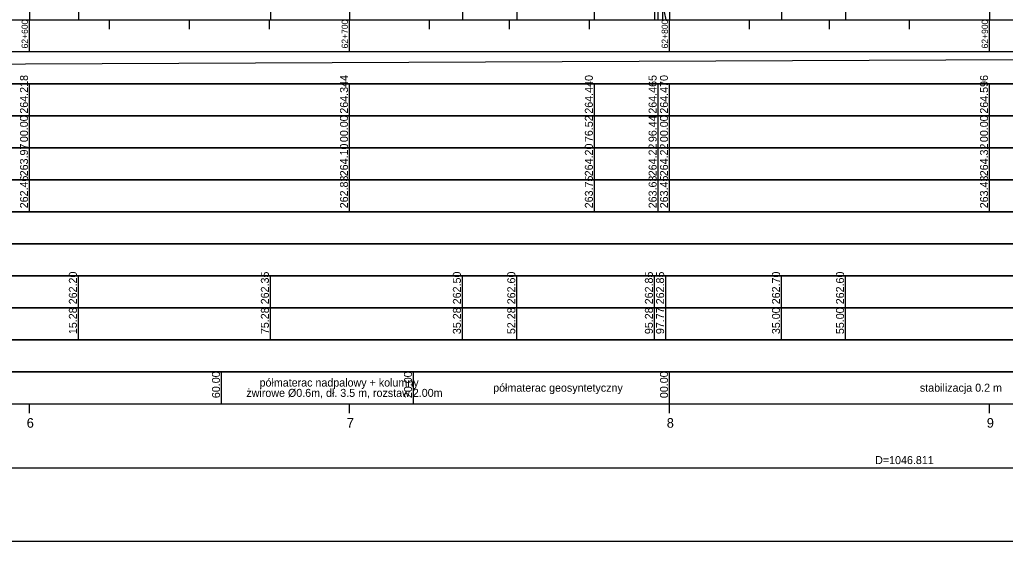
# Model space of a CAD drawing. Extents: x 6445630 to 6518227, y 5499240 to 5511716.
# Drawn here: x 6461828.1 to 6462136.1, y 5508966.7 to 5509129.7 of the extents above; entities that cross this region are included whole.
import ezdxf

# ---------------------------------------------------------------- set-up
doc = ezdxf.new("R2010")
doc.units = 0
for name, color, linetype in [('TOR_PROF-drenokolektory', 7, 'Continuous'), ('TOR_PROF-obiekty+opisy', 7, 'Continuous'), ('TOR_PROF-tabelka-geometria T1', 7, 'Continuous'), ('TOR_PROF-tabelka-kilometracja', 7, 'Continuous'), ('TOR_PROF-tabelka-odleglosci T1', 7, 'Continuous'), ('TOR_PROF-tabelka-pochylenia proj T1', 7, 'Continuous'), ('TOR_PROF-tabelka-rodzaj rowu T1', 7, 'Continuous'), ('TOR_PROF-tabelka-rodzaj rurociagow T1', 7, 'Continuous'), ('TOR_PROF-tabelka-rowyT1', 7, 'Continuous'), ('TOR_PROF-tabelka-rurociagi T1', 7, 'Continuous'), ('TOR_PROF-tabelka-rzedne istn T1', 7, 'Continuous'), ('TOR_PROF-tabelka-rzedne proj T1', 7, 'Continuous'), ('TOR_PROF-tabelka-teren istniejacy T1', 7, 'Continuous'), ('TOR_PROF-tabelka-warstwa ochronna T1', 7, 'Continuous'), ('TOR_PROF-tor projektowany', 7, 'Continuous'), ('TOR_PROF-uklad odniesienia', 7, 'Continuous'), ('TOR_PROF-warstwa ochronna', 7, 'Continuous'), ('TOR_RAMKI-MASKA WYCIECIA', 7, 'Continuous')]:
    doc.layers.add(name, color=color, linetype=linetype)

msp = doc.modelspace()

# ---------------------------------------------------------------- linework, layer by layer
at = {"layer": 'TOR_PROF-drenokolektory'}
for points in [[(6461983.49, 5509177.74), (6461983.49, 5509134.74), (6461983.49, 5509129.74), (6461983.49, 5509129.74)], [(6461983.49, 5509177.74), (6461983.49, 5509134.74), (6461983.49, 5509129.74), (6461983.49, 5509129.74)], [(6461983.49, 5509177.74), (6461983.49, 5509134.74), (6461983.49, 5509129.74), (6461983.49, 5509129.74)], [(6462026.49, 5509178.99), (6462026.49, 5509134.74), (6462026.49, 5509129.74), (6462026.49, 5509129.74)], [(6462026.49, 5509178.99), (6462026.49, 5509134.74), (6462026.49, 5509129.74), (6462026.49, 5509129.74)], [(6462028.98, 5509178.99), (6462028.98, 5509134.74), (6462028.98, 5509129.74), (6462028.98, 5509129.74)], [(6462028.98, 5509178.98), (6462028.98, 5509134.74), (6462029.99, 5509129.74), (6462029.99, 5509129.74)], [(6462066.21, 5509178.24), (6462066.21, 5509134.74), (6462066.21, 5509129.74), (6462066.21, 5509129.74)], [(6462066.21, 5509178.24), (6462066.21, 5509134.74), (6462066.21, 5509129.74), (6462066.21, 5509129.74)], [(6462086.21, 5509177.74), (6462086.21, 5509134.74), (6462086.21, 5509129.74), (6462086.21, 5509129.74)], [(6462086.21, 5509177.74), (6462086.21, 5509134.74), (6462086.21, 5509129.74), (6462086.21, 5509129.74)], [(6462086.21, 5509177.74), (6462086.21, 5509134.74), (6462086.21, 5509129.74), (6462086.21, 5509129.74)], [(6461846.49, 5509175.74), (6461846.49, 5509134.74), (6461846.49, 5509129.74), (6461846.49, 5509129.74)], [(6461846.49, 5509175.74), (6461846.49, 5509134.74), (6461846.49, 5509129.74), (6461846.49, 5509129.74)], [(6461846.49, 5509175.74), (6461846.49, 5509134.74), (6461846.49, 5509129.74), (6461846.49, 5509129.74)], [(6461906.49, 5509176.49), (6461906.49, 5509134.74), (6461906.49, 5509129.74), (6461906.49, 5509129.74)], [(6461906.49, 5509176.49), (6461906.49, 5509134.74), (6461906.49, 5509129.74), (6461906.49, 5509129.74)], [(6461906.49, 5509176.49), (6461906.49, 5509134.74), (6461906.49, 5509129.74), (6461906.49, 5509129.74)], [(6461966.49, 5509177.24), (6461966.49, 5509134.74), (6461966.49, 5509129.74), (6461966.49, 5509129.74)], [(6461966.49, 5509177.24), (6461966.49, 5509134.74), (6461966.49, 5509129.74), (6461966.49, 5509129.74)], [(6461966.49, 5509177.24), (6461966.49, 5509134.74), (6461966.49, 5509129.74), (6461966.49, 5509129.74)]]:
    msp.add_lwpolyline(points, dxfattribs=at)
at = {"layer": 'TOR_PROF-obiekty+opisy'}
for p, q in [((6462007.73, 5509129.74), (6462007.73, 5509216.94)), ((6462027.65, 5509129.74), (6462027.65, 5509217.06))]:
    msp.add_line(p, q, dxfattribs=at)
at = {"layer": 'TOR_PROF-tabelka-geometria T1'}
for points in [[(6452331.21, 5508989.74), (6462728.4, 5508989.74)], [(6452331.21, 5508989.74), (6462731.21, 5508989.74)]]:
    msp.add_lwpolyline(points, dxfattribs=at)
at = {"layer": 'TOR_PROF-tabelka-kilometracja'}
for points in [[(6461831.21, 5509006.74), (6461831.21, 5509009.74)], [(6461931.21, 5509006.74), (6461931.21, 5509009.74)], [(6462031.21, 5509006.74), (6462031.21, 5509009.74)], [(6462131.21, 5509006.74), (6462131.21, 5509009.74)]]:
    msp.add_lwpolyline(points, dxfattribs=at)
at = {"layer": 'TOR_PROF-tabelka-odleglosci T1'}
for points in [[(6461831.21, 5509099.74), (6461831.21, 5509109.74)], [(6461931.21, 5509099.74), (6461931.21, 5509109.74)], [(6462007.73, 5509099.74), (6462007.73, 5509109.74)], [(6462027.65, 5509099.74), (6462027.65, 5509109.74)], [(6462031.21, 5509099.74), (6462031.21, 5509109.74)], [(6462131.21, 5509099.74), (6462131.21, 5509109.74)], [(6461831.21, 5509089.74), (6461831.21, 5509099.74)], [(6461931.21, 5509089.74), (6461931.21, 5509099.74)], [(6462007.73, 5509089.74), (6462007.73, 5509099.74)], [(6462027.65, 5509089.74), (6462027.65, 5509099.74)], [(6462031.21, 5509089.74), (6462031.21, 5509099.74)], [(6462131.21, 5509089.74), (6462131.21, 5509099.74)]]:
    msp.add_lwpolyline(points, dxfattribs=at)
msp.add_lwpolyline([(6452331.21, 5509089.74), (6462731.21, 5509089.74), (6462731.21, 5509099.74), (6452331.21, 5509099.74)], close=True, dxfattribs=at)
at = {"layer": 'TOR_PROF-tabelka-pochylenia proj T1'}
msp.add_lwpolyline([(6452331.21, 5509109.74), (6462731.21, 5509109.74), (6462731.21, 5509119.74), (6452331.21, 5509119.74)], close=True, dxfattribs=at)
msp.add_lwpolyline([(6460751.21, 5509111.24), (6462357.21, 5509118.24)], dxfattribs=at)
at = {"layer": 'TOR_PROF-tabelka-rodzaj rowu T1'}
for points in [[(6452331.21, 5509049.74), (6462731.21, 5509049.74), (6462731.21, 5509059.74), (6452331.21, 5509059.74)], [(6452331.21, 5509029.74), (6462731.21, 5509029.74), (6462731.21, 5509039.74), (6452331.21, 5509039.74)]]:
    msp.add_lwpolyline(points, close=True, dxfattribs=at)
for points in [[(6461846.49, 5509029.74), (6461846.49, 5509039.74)], [(6461906.49, 5509029.74), (6461906.49, 5509039.74)], [(6461966.49, 5509029.74), (6461966.49, 5509039.74)], [(6461983.49, 5509029.74), (6461983.49, 5509039.74)], [(6462026.49, 5509029.74), (6462026.49, 5509039.74)], [(6462029.99, 5509029.74), (6462029.99, 5509039.74)], [(6462066.21, 5509029.74), (6462066.21, 5509039.74)], [(6462086.21, 5509029.74), (6462086.21, 5509039.74)]]:
    msp.add_lwpolyline(points, dxfattribs=at)
at = {"layer": 'TOR_PROF-tabelka-rowyT1'}
msp.add_lwpolyline([(6452331.21, 5509059.74), (6462731.21, 5509059.74), (6462731.21, 5509069.74), (6452331.21, 5509069.74)], close=True, dxfattribs=at)
at = {"layer": 'TOR_PROF-tabelka-rurociagi T1'}
msp.add_lwpolyline([(6452331.21, 5509039.74), (6462731.21, 5509039.74), (6462731.21, 5509049.74), (6452331.21, 5509049.74)], close=True, dxfattribs=at)
for points in [[(6461846.49, 5509039.74), (6461846.49, 5509049.74)], [(6461906.49, 5509039.74), (6461906.49, 5509049.74)], [(6461966.49, 5509039.74), (6461966.49, 5509049.74)], [(6461983.49, 5509039.74), (6461983.49, 5509049.74)], [(6462026.49, 5509039.74), (6462026.49, 5509049.74)], [(6462029.99, 5509039.74), (6462029.99, 5509049.74)], [(6462066.21, 5509039.74), (6462066.21, 5509049.74)], [(6462086.21, 5509039.74), (6462086.21, 5509049.74)]]:
    msp.add_lwpolyline(points, dxfattribs=at)
at = {"layer": 'TOR_PROF-tabelka-rzedne istn T1'}
msp.add_lwpolyline([(6452331.21, 5509079.74), (6462731.21, 5509079.74), (6462731.21, 5509089.74), (6452331.21, 5509089.74)], close=True, dxfattribs=at)
for points in [[(6461831.21, 5509079.74), (6461831.21, 5509089.74)], [(6461931.21, 5509079.74), (6461931.21, 5509089.74)], [(6462007.73, 5509079.74), (6462007.73, 5509089.74)], [(6462027.65, 5509079.74), (6462027.65, 5509089.74)], [(6462031.21, 5509079.74), (6462031.21, 5509089.74)], [(6462131.21, 5509079.74), (6462131.21, 5509089.74)], [(6461831.21, 5509069.74), (6461831.21, 5509079.74)], [(6461831.21, 5509069.74), (6461831.21, 5509079.74)], [(6461831.21, 5509069.74), (6461831.21, 5509079.74)], [(6461831.21, 5509069.74), (6461831.21, 5509079.74)], [(6461831.21, 5509069.74), (6461831.21, 5509079.74)], [(6461931.21, 5509069.74), (6461931.21, 5509079.74)], [(6461931.21, 5509069.74), (6461931.21, 5509079.74)], [(6461931.21, 5509069.74), (6461931.21, 5509079.74)], [(6461931.21, 5509069.74), (6461931.21, 5509079.74)], [(6461931.21, 5509069.74), (6461931.21, 5509079.74)], [(6462007.73, 5509069.74), (6462007.73, 5509079.74)], [(6462027.65, 5509069.74), (6462027.65, 5509079.74)], [(6462031.21, 5509069.74), (6462031.21, 5509079.74)], [(6462031.21, 5509069.74), (6462031.21, 5509079.74)], [(6462031.21, 5509069.74), (6462031.21, 5509079.74)], [(6462031.21, 5509069.74), (6462031.21, 5509079.74)], [(6462031.21, 5509069.74), (6462031.21, 5509079.74)], [(6462131.21, 5509069.74), (6462131.21, 5509079.74)], [(6462131.21, 5509069.74), (6462131.21, 5509079.74)], [(6462131.21, 5509069.74), (6462131.21, 5509079.74)], [(6462131.21, 5509069.74), (6462131.21, 5509079.74)], [(6462131.21, 5509069.74), (6462131.21, 5509079.74)]]:
    msp.add_lwpolyline(points, dxfattribs=at)
at = {"layer": 'TOR_PROF-tabelka-rzedne proj T1'}
msp.add_lwpolyline([(6452331.21, 5509099.74), (6462731.21, 5509099.74), (6462731.21, 5509109.74), (6452331.21, 5509109.74)], close=True, dxfattribs=at)
at = {"layer": 'TOR_PROF-tabelka-teren istniejacy T1'}
msp.add_lwpolyline([(6452331.21, 5509069.74), (6462731.21, 5509069.74), (6462731.21, 5509079.74), (6452331.21, 5509079.74)], close=True, dxfattribs=at)
msp.add_lwpolyline([(6452331.21, 5509069.74), (6462731.21, 5509069.74), (6462731.21, 5509079.74), (6452331.21, 5509079.74)], close=True, dxfattribs=at)
msp.add_lwpolyline([(6452331.21, 5509069.74), (6462731.21, 5509069.74), (6462731.21, 5509079.74), (6452331.21, 5509079.74)], close=True, dxfattribs=at)
msp.add_lwpolyline([(6452331.21, 5509069.74), (6462731.21, 5509069.74), (6462731.21, 5509079.74), (6452331.21, 5509079.74)], close=True, dxfattribs=at)
msp.add_lwpolyline([(6452331.21, 5509069.74), (6462731.21, 5509069.74), (6462731.21, 5509079.74), (6452331.21, 5509079.74)], close=True, dxfattribs=at)
at = {"layer": 'TOR_PROF-tabelka-warstwa ochronna T1'}
msp.add_lwpolyline([(6452331.21, 5509019.74), (6462731.21, 5509019.74), (6462731.21, 5509029.74), (6452331.21, 5509029.74)], close=True, dxfattribs=at)
at = {"layer": 'TOR_PROF-tor projektowany'}
for points in [[(6462031.21, 5509187.09), (6462031.21, 5509134.74), (6462031.21, 5509129.74), (6462031.21, 5509129.74)], [(6462031.21, 5509187.09), (6462031.21, 5509134.74), (6462031.21, 5509129.74), (6462031.21, 5509129.74)], [(6462131.21, 5509187.71), (6462131.21, 5509134.74), (6462131.21, 5509129.74), (6462131.21, 5509129.74)], [(6462131.21, 5509187.71), (6462131.21, 5509134.74), (6462131.21, 5509129.74), (6462131.21, 5509129.74)], [(6461831.21, 5509185.83), (6461831.21, 5509134.74), (6461831.21, 5509129.74), (6461831.21, 5509129.74)], [(6461831.21, 5509185.83), (6461831.21, 5509134.74), (6461831.21, 5509129.74), (6461831.21, 5509129.74)], [(6461931.21, 5509186.46), (6461931.21, 5509134.74), (6461931.21, 5509129.74), (6461931.21, 5509129.74)], [(6461931.21, 5509186.46), (6461931.21, 5509134.74), (6461931.21, 5509129.74), (6461931.21, 5509129.74)]]:
    msp.add_lwpolyline(points, dxfattribs=at)
at = {"layer": 'TOR_PROF-uklad odniesienia'}
for p, q in [((6452331.21, 5509129.74), (6462731.21, 5509129.74)), ((6461831.21, 5509119.74), (6461831.21, 5509129.74)), ((6461856.21, 5509126.74), (6461856.21, 5509129.74)), ((6461881.21, 5509126.74), (6461881.21, 5509129.74)), ((6461906.21, 5509126.74), (6461906.21, 5509129.74)), ((6461931.21, 5509119.74), (6461931.21, 5509129.74)), ((6461956.21, 5509126.74), (6461956.21, 5509129.74)), ((6461981.21, 5509126.74), (6461981.21, 5509129.74)), ((6462006.21, 5509126.74), (6462006.21, 5509129.74)), ((6462031.21, 5509119.74), (6462031.21, 5509129.74)), ((6462056.21, 5509126.74), (6462056.21, 5509129.74)), ((6462081.21, 5509126.74), (6462081.21, 5509129.74)), ((6462106.21, 5509126.74), (6462106.21, 5509129.74)), ((6462131.21, 5509119.74), (6462131.21, 5509129.74))]:
    msp.add_line(p, q, dxfattribs=at)
at = {"layer": 'TOR_PROF-warstwa ochronna'}
msp.add_lwpolyline([(6452331.21, 5509009.74), (6462731.21, 5509009.74), (6462731.21, 5509019.74), (6452331.21, 5509019.74)], close=True, dxfattribs=at)
for points in [[(6461891.21, 5509009.74), (6461891.21, 5509019.74)], [(6461951.21, 5509009.74), (6461951.21, 5509019.74)], [(6462031.21, 5509009.74), (6462031.21, 5509019.74)]]:
    msp.add_lwpolyline(points, dxfattribs=at)
at = {"layer": 'TOR_RAMKI-MASKA WYCIECIA'}
msp.add_lwpolyline([(6460741.75, 5508966.75), (6462761.75, 5508966.75), (6462761.75, 5509253.75), (6460741.75, 5509253.75)], close=True, dxfattribs=at)

# ---------------------------------------------------------------- texts
at = {"layer": 'TOR_PROF-tabelka-geometria T1'}
msp.add_text('D=1046.811', height=2.5, dxfattribs=at).set_placement((6462095.43, 5508990.87))
at = {"layer": 'TOR_PROF-tabelka-kilometracja'}
for s, p in [('6', (6461830.32, 5509002.24)), ('7', (6461930.32, 5509002.24)), ('8', (6462030.32, 5509002.24)), ('9', (6462130.32, 5509002.24))]:
    msp.add_text(s, height=3, dxfattribs=at).set_placement(p)
at = {"layer": 'TOR_PROF-tabelka-odleglosci T1'}
for s, p in [('264.218', (6461830.71, 5509100.37)), ('264.344', (6461930.71, 5509100.37)), ('264.440', (6462007.23, 5509100.37)), ('264.465', (6462027.15, 5509100.37)), ('264.470', (6462030.71, 5509100.37)), ('264.596', (6462130.71, 5509100.37)), ('00.00', (6461830.71, 5509091.48)), ('00.00', (6461930.71, 5509091.48)), ('76.52', (6462007.23, 5509091.49)), ('96.44', (6462027.15, 5509091.48)), ('00.00', (6462030.71, 5509091.48)), ('00.00', (6462130.71, 5509091.48))]:
    msp.add_text(s, height=2.5, rotation=90, dxfattribs=at).set_placement(p)
at = {"layer": 'TOR_PROF-tabelka-rodzaj rurociagow T1'}
for s, p in [('15.28', (6461845.99, 5509031.48)), ('75.28', (6461905.99, 5509031.48)), ('35.28', (6461965.99, 5509031.48)), ('52.28', (6461982.99, 5509031.48)), ('95.28', (6462025.99, 5509031.48)), ('97.77', (6462029.49, 5509031.48)), ('35.00', (6462065.71, 5509031.48)), ('55.00', (6462085.71, 5509031.48))]:
    msp.add_text(s, height=2.5, rotation=90, dxfattribs=at).set_placement(p)
at = {"layer": 'TOR_PROF-tabelka-rurociagi T1'}
for s, p in [('262.20', (6461845.99, 5509040.8)), ('262.35', (6461905.99, 5509040.8)), ('262.50', (6461965.99, 5509040.8)), ('262.60', (6461982.99, 5509040.8)), ('262.85', (6462025.99, 5509040.8)), ('262.85', (6462029.49, 5509040.8)), ('262.70', (6462065.71, 5509040.8)), ('262.60', (6462085.71, 5509040.8))]:
    msp.add_text(s, height=2.5, rotation=90, dxfattribs=at).set_placement(p)
at = {"layer": 'TOR_PROF-tabelka-rzedne istn T1'}
for s, p in [('263.97', (6461830.71, 5509080.8)), ('264.10', (6461930.71, 5509080.8)), ('264.20', (6462007.23, 5509080.8)), ('264.22', (6462027.15, 5509080.81)), ('264.22', (6462030.71, 5509080.81)), ('264.32', (6462130.71, 5509080.81)), ('262.46', (6461830.71, 5509070.8)), ('262.83', (6461930.71, 5509070.8)), ('263.75', (6462007.23, 5509070.8)), ('263.63', (6462027.15, 5509070.8)), ('263.45', (6462030.71, 5509070.8)), ('263.43', (6462130.71, 5509070.8))]:
    msp.add_text(s, height=2.5, rotation=90, dxfattribs=at).set_placement(p)
at = {"layer": 'TOR_PROF-uklad odniesienia'}
for s, p in [('62+600', (6461830.71, 5509120.76)), ('62+700', (6461930.71, 5509120.76)), ('62+800', (6462030.71, 5509120.76)), ('62+900', (6462130.71, 5509120.76))]:
    msp.add_text(s, height=2, rotation=90, dxfattribs=at).set_placement(p)
at = {"layer": 'TOR_PROF-warstwa ochronna'}
for s, p in [('60.00', (6461890.71, 5509011.48)), ('20.00', (6461950.71, 5509011.48)), ('00.00', (6462030.71, 5509011.48))]:
    msp.add_text(s, height=2.5, rotation=90, dxfattribs=at).set_placement(p)
for s, p in [('półmaterac nadpalowy + kolumny ', (6461903.08, 5509015.1)), ('żwirowe Ø0.6m, dł. 3.5 m, rozstaw 2.00m', (6461898.95, 5509011.87)), ('półmaterac geosyntetyczny', (6461976.08, 5509013.49)), ('stabilizacja 0.2 m', (6462109.42, 5509013.49))]:
    msp.add_text(s, height=2.5, dxfattribs=at).set_placement(p)

doc.saveas('drawing.dxf')
